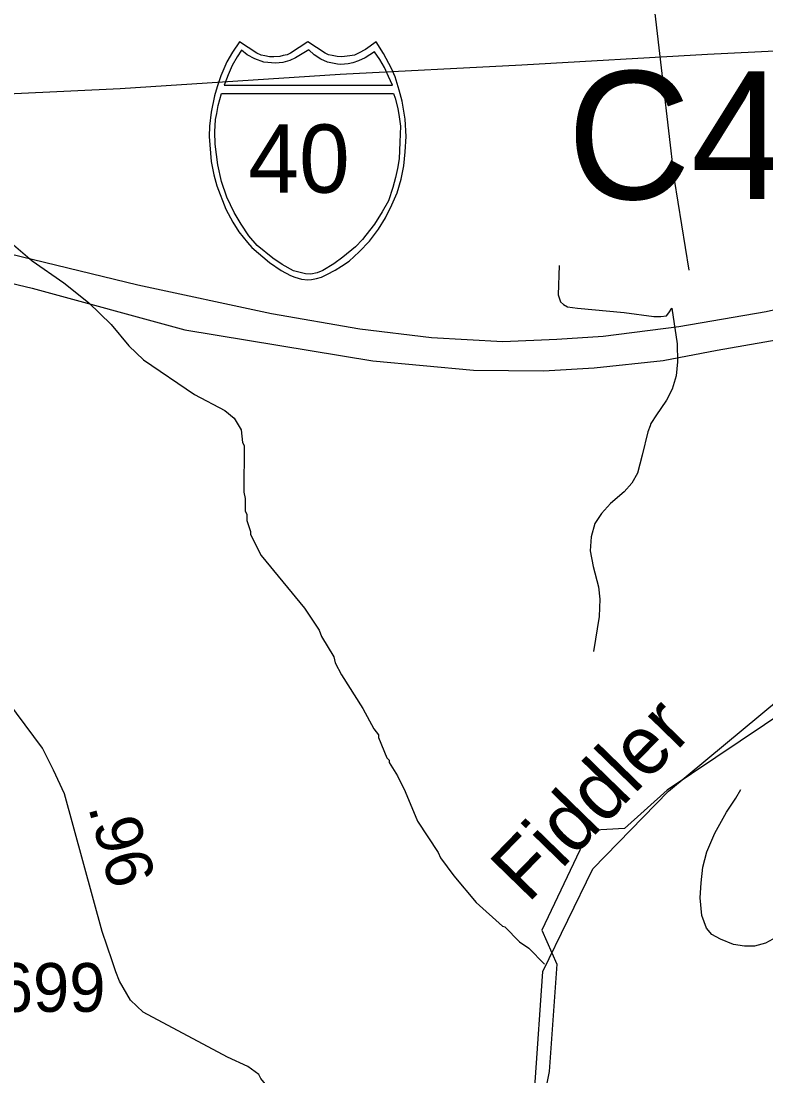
# Model space of a CAD drawing. Extents: x 1547597 to 1699558, y 810033 to 920809.
# Drawn here: x 1652640 to 1654551, y 843387 to 846092 of the extents above; entities that cross this region are included whole.
import ezdxf

# ---------------------------------------------------------------- set-up
doc = ezdxf.new("R2010")
doc.units = 0
for name, color, linetype in [('Exist Boundary Political City Limit New', 7, 'Continuous'), ('Exist Hydrographic Creek Single Shore', 7, 'Continuous'), ('Exist Hydrographic Creek Single Shore Label', 7, 'Continuous'), ('Exist Hydrographic Misc Water Feature', 7, 'Continuous'), ('Exist Road Non-System Type 51', 7, 'Continuous'), ('Exist Road Primary Interstate Divided Center Attributed', 7, 'Continuous'), ('Exist Road Primary Interstate Shield CELL', 7, 'Continuous'), ('Exist Road Primary Interstate Shield Number Label', 7, 'Continuous'), ('Exist Road Secondary Mileage Hundredths English Label', 7, 'Continuous'), ('Exist Road Secondary Structure Culvert Number Label', 7, 'Continuous'), ('Exist Road Secondary Type 51 Attributed', 7, 'Continuous'), ('Exist Road Secondary Type 51 Number Label', 7, 'Continuous'), ('Exist Utilities Electrical Transmission Line', 7, 'Continuous'), ('Map Preparation Boundary City Limit Buffer Line', 7, 'Continuous')]:
    doc.layers.add(name, color=color, linetype=linetype)

msp = doc.modelspace()

# ---------------------------------------------------------------- linework, layer by layer
at = {"layer": 'Exist Boundary Political City Limit New'}
msp.add_lwpolyline([(1657441.1, 846223.1), (1657164.1, 846044.9), (1656946.1, 845970.6), (1656663, 845943.5), (1656455, 846026.5), (1656189, 846064.8), (1656072, 846024.5), (1655912, 845909.6), (1655785, 845761.1), (1655691, 845585.8), (1655681, 845395.6), (1655487, 845189.4), (1655194, 845110), (1654958, 844904.7), (1654845, 844555.8), (1654735, 844413.6), (1654298, 844120.4), (1654188.3, 844022), (1654097.7, 844016.5), (1653976.4, 843761.1), (1654014.5, 843674.1), (1653994.7, 843398.5), (1653854.3, 842693.6)], dxfattribs=at)
at = {"layer": 'Exist Hydrographic Creek Single Shore'}
msp.add_lwpolyline([(1652544.9, 840536.9), (1652936.3, 841018.6), (1653452.4, 841489.5), (1653545, 841763.4), (1653690.1, 842166.6), (1653939.2, 843087.9), (1653979.2, 843655), (1654107.2, 843918.2), (1654301.3, 844117.8), (1654633.7, 844394.1), (1654903.1, 844527.3), (1655079.5, 844787.6), (1655293, 845040.5), (1655490.3, 845186.8), (1655684.2, 845392.9), (1655746, 845557.7), (1655788.2, 845758.5), (1655915.2, 845906.9), (1656075.3, 846021.8), (1656243.9, 846062.4), (1656458.2, 846023.9), (1656712.8, 846058.3), (1656966.9, 846148.5)], dxfattribs=at)
at = {"layer": 'Exist Hydrographic Misc Water Feature'}
msp.add_lwpolyline([(1652620.6, 845518.3), (1652668.3, 845477.9), (1652749.8, 845421.3), (1652813.4, 845370.8), (1652870.9, 845314.4), (1652916.5, 845260.1), (1652954.3, 845223.8), (1653085.5, 845134.8), (1653163.1, 845094.2), (1653186.9, 845074), (1653204.7, 845043.9), (1653208.5, 845011.9), (1653212.4, 845003.9), (1653211.6, 844884), (1653215.5, 844867.9), (1653215.2, 844836), (1653219.2, 844828), (1653219.1, 844812), (1653228.8, 844783.9), (1653228.8, 844775.9), (1653256.4, 844721.7), (1653367.3, 844586.9), (1653404.9, 844530.7), (1653410.8, 844514.6), (1653442.4, 844462.5), (1653446.3, 844446.4), (1653462.1, 844416.3), (1653517.3, 844329.9), (1653545, 844277.8), (1653556.8, 844261.7), (1653556.8, 844255.7), (1653578.4, 844203.5), (1653584.4, 844197.5), (1653584.3, 844191.5), (1653606, 844157.3), (1653625.8, 844117.2), (1653657.2, 844041), (1653710.6, 843960.6), (1653716.4, 843946.6), (1653750.1, 843900.4), (1653807.6, 843832), (1653875.1, 843771.4), (1653881.1, 843769.4), (1653918.7, 843731.1), (1653942.6, 843714.9), (1653983, 843674)], dxfattribs=at)
at = {"layer": 'Exist Road Non-System Type 51'}
for points in [[(1654354, 845453.4), (1654316.2, 845686.3), (1654258.5, 846186.4)], [(1654020.6, 845466.1), (1654018.2, 845390.1), (1654024.1, 845372.2), (1654032, 845366), (1654042, 845360), (1654068, 845355.9), (1654187.8, 845345.2), (1654263.6, 845334.7), (1654281.6, 845334.5), (1654295.7, 845336.4), (1654301.7, 845344.5), (1654309.7, 845356.4), (1654323.2, 845264.4), (1654324.1, 845218.4), (1654320.8, 845182.4), (1654310.5, 845148.4), (1654296.3, 845120.5), (1654281.1, 845098.7), (1654270.1, 845082.8), (1654256.1, 845060.9), (1654254, 845054.9), (1654248, 845038.8), (1654233.6, 844978.9), (1654221.3, 844933.1), (1654207.1, 844907.2), (1654187.1, 844885.2), (1654152.8, 844855.5), (1654128.9, 844829.5), (1654112.6, 844803.7), (1654102.5, 844769.8), (1654100.4, 844733.9), (1654107.9, 844693.7), (1654121.7, 844641.8), (1654125.4, 844609.7), (1654123.4, 844565.7), (1654108.7, 844475.8)], [(1654578.1, 843743.4), (1654550.2, 843727.6), (1654522, 843719.8), (1654496.2, 843719.9), (1654468, 843724.1), (1654434.3, 843738.2), (1654412.3, 843750.2), (1654398.5, 843766.3), (1654386.7, 843798.4), (1654382.8, 843844.5), (1654385.2, 843882.4), (1654389.4, 843922.4), (1654399.6, 843962.4), (1654419.8, 844010.2), (1654450.1, 844064), (1654474.3, 844099.9), (1654486.5, 844121.7)]]:
    msp.add_lwpolyline(points, dxfattribs=at)
at = {"layer": 'Exist Road Primary Interstate Divided Center Attributed'}
for points in [[(1656478, 845780.5), (1655956.6, 845661.4), (1655321.6, 845518.5), (1654551.8, 845346.8), (1654328, 845308.5), (1654133.5, 845283.3), (1654015, 845276.2), (1653876.2, 845270.2), (1653693, 845279.8), (1653509.7, 845302.2), (1653282.6, 845342), (1652939.3, 845415.1), (1652069.5, 845626.8), (1651864.8, 845671.1), (1651658.3, 845703.4), (1651471.6, 845719), (1651283.4, 845726.4), (1651102.6, 845713), (1650934.5, 845692.2), (1650807.9, 845672.3)], [(1650864.9, 845583), (1650943.2, 845597.3), (1651153.2, 845617.3), (1651330.4, 845628), (1651442.9, 845634), (1651597.3, 845620.9), (1651693.6, 845611.3), (1651875.6, 845587.4), (1652058.7, 845552.6), (1652668.5, 845407.8), (1653059.9, 845301.1), (1653542.9, 845220.9), (1653800.7, 845197.2), (1653980.9, 845196), (1654110.1, 845203.2), (1654287.3, 845222.3), (1654426.1, 845248.6), (1654616.4, 845282.1), (1654800.7, 845320.4), (1655606.2, 845507.7), (1656533.5, 845716.9)]]:
    msp.add_lwpolyline(points, dxfattribs=at)
at = {"layer": 'Exist Road Primary Interstate Shield CELL'}
for points in [[(1653376.1, 845428.6), (1653385.6, 845429.6), (1653398.3, 845432), (1653410.7, 845436.1), (1653424.8, 845442.3), (1653445.7, 845453.9), (1653462.4, 845463.7), (1653481.8, 845476.7), (1653507.9, 845500.4), (1653533.9, 845527.8), (1653556.9, 845558.9), (1653575.2, 845587.9), (1653591.2, 845621), (1653604.7, 845651.9), (1653615.3, 845687.3), (1653622.4, 845721.5), (1653626, 845757.2), (1653628.3, 845796.8), (1653625.7, 845841.3), (1653617.9, 845886.9), (1653610.6, 845915.2), (1653599.6, 845949.2), (1653590.6, 845970.8), (1653569.8, 846009.3), (1653551, 846038.9), (1653523.8, 846019.7), (1653506, 846010.3), (1653495.2, 846005.4), (1653484, 846003.2), (1653463.5, 846000.7), (1653450.7, 846001.3), (1653438.7, 846004), (1653428.6, 846006.2), (1653420.3, 846010.3), (1653376.1, 846038.9), (1653331.8, 846010.3), (1653322.6, 846006), (1653313, 846004), (1653303.9, 846001.5), (1653288.8, 846000.7), (1653277.2, 846001.1), (1653265.3, 846003.2), (1653255.9, 846005.2), (1653245.4, 846010.3), (1653200.3, 846038.9), (1653182.6, 846013.2), (1653168.1, 845987.8), (1653152.8, 845951.8), (1653143.2, 845924), (1653136.4, 845901.1), (1653128.1, 845859.2), (1653123.8, 845822.6), (1653123, 845796.8), (1653127.7, 845732.3), (1653134.8, 845697.9), (1653142, 845670.1), (1653165.9, 845610.1), (1653183.8, 845576.5), (1653199.2, 845552.3), (1653220.8, 845525.1), (1653232.5, 845512.2), (1653277.3, 845473), (1653307.2, 845452.6), (1653331.1, 845439.7), (1653342.4, 845435.4), (1653359.9, 845430.5)], [(1653205.7, 846018.1), (1653194.7, 846001.2), (1653182, 845978.4), (1653171.9, 845954.7), (1653161.5, 845928.5), (1653593.1, 845928.4), (1653583, 845950.8), (1653572.3, 845973.3), (1653561, 845993.9), (1653547.3, 846013.8), (1653523.1, 845998.6), (1653505.5, 845990.2), (1653491.3, 845985.3), (1653479.3, 845982.6), (1653460.7, 845981.2), (1653452.4, 845981.7), (1653426.5, 845987.5), (1653408.9, 845994.7), (1653392.2, 846005.9), (1653378.7, 846018.6), (1653344.5, 845997.9), (1653329.3, 845991.2), (1653311.9, 845986.7), (1653292.8, 845984.4), (1653263.4, 845987.5), (1653240.3, 845995.5), (1653220.4, 846005.9)], [(1653595.6, 845907.1), (1653600.3, 845894.9), (1653606.6, 845867.9), (1653609.9, 845847), (1653613.4, 845823), (1653612.2, 845781.9), (1653610.2, 845739.3), (1653606.3, 845714.1), (1653601, 845691.2), (1653593.9, 845665.7), (1653582.4, 845631.9), (1653566.5, 845603.2), (1653546.6, 845571.4), (1653525.1, 845543.5), (1653515.8, 845532), (1653498.1, 845513.3), (1653465.8, 845487.4), (1653442.3, 845469.8), (1653414.1, 845453.2), (1653399.8, 845446.8), (1653383.2, 845443.3), (1653369.5, 845444.3), (1653352.8, 845448.7), (1653339.4, 845452.4), (1653310, 845468.3), (1653286.1, 845484.3), (1653246.3, 845516.9), (1653224.9, 845542), (1653204.8, 845571.4), (1653187, 845601.5), (1653167.9, 845641.1), (1653154.4, 845681), (1653144.6, 845724.1), (1653138, 845776.8), (1653137.3, 845808.8), (1653139.3, 845839.7), (1653142.2, 845855.8), (1653146.1, 845875.9), (1653154, 845906.9)]]:
    msp.add_lwpolyline(points, close=True, dxfattribs=at)
at = {"layer": 'Exist Road Secondary Type 51 Attributed'}
msp.add_lwpolyline([(1653827, 841753.1), (1653724.7, 842060.2), (1653689.6, 842163.8), (1653656.6, 842282.2), (1653576.6, 842515), (1653463.8, 842865.9), (1653327.5, 843270.9), (1653289.9, 843339.1), (1653255, 843380.9), (1653249.9, 843390.8), (1653221.7, 843412), (1653170, 843435.5), (1652953.8, 843550.7), (1652920.9, 843581.3), (1652892.7, 843630.7), (1652883.3, 843654.2), (1652873.9, 843682.4), (1652848, 843757.7), (1652751.7, 844110.4), (1652723.5, 844171.6), (1652695.3, 844228), (1652514, 844470.9)], dxfattribs=at)
at = {"layer": 'Exist Utilities Electrical Transmission Line'}
msp.add_lwpolyline([(1655882.9, 846076), (1655637, 846065.2), (1655077, 846040.3), (1654401, 846007.1), (1653924.7, 845979.3), (1653458.8, 845955.4), (1652894.8, 845918.6), (1652224.6, 845887.2), (1651666.8, 845862.5), (1651006.7, 845835.1), (1650442.7, 845810.3), (1650218, 845735.2), (1649330.4, 845420.7), (1648374.7, 845078.9), (1647706, 844835.6), (1646894.8, 844548.1), (1646444.9, 844389.7), (1646310.4, 844497.5), (1645921, 844830.6), (1645288.2, 845358.9), (1644714.3, 845822.4), (1644427.6, 846062.2)], dxfattribs=at)
at = {"layer": 'Map Preparation Boundary City Limit Buffer Line'}
msp.add_lwpolyline([(1657441.1, 846223.1), (1657164.1, 846044.9), (1656946.1, 845970.6), (1656663, 845943.5), (1656455, 846026.5), (1656189, 846064.8), (1656072, 846024.5), (1655912, 845909.6), (1655785, 845761.1), (1655691, 845585.8), (1655681, 845395.6), (1655487, 845189.4), (1655194, 845110), (1654958, 844904.7), (1654845, 844555.8), (1654735, 844413.6), (1654298, 844120.4), (1654188.3, 844022), (1654097.7, 844016.5), (1653976.4, 843761.1), (1654014.5, 843674.1), (1653994.7, 843398.5), (1653854.3, 842693.6)], dxfattribs=at)

# ---------------------------------------------------------------- texts
at = {"layer": 'Exist Hydrographic Creek Single Shore Label'}
msp.add_text('Fiddler', height=150, rotation=45.7983, dxfattribs=at).set_placement((1653940.6, 843827.9))
at = {"layer": 'Exist Road Primary Interstate Shield Number Label'}
msp.add_text('40', height=175, dxfattribs=at).set_placement((1653223.2, 845652.4))
at = {"layer": 'Exist Road Secondary Mileage Hundredths English Label'}
msp.add_text('.96', height=120, rotation=285.2785, dxfattribs=at).set_placement((1652811.8, 844077.2))
at = {"layer": 'Exist Road Secondary Structure Culvert Number Label'}
msp.add_text('C478', height=328.08, dxfattribs=at).set_placement((1654041.2, 845635.9))
at = {"layer": 'Exist Road Secondary Type 51 Number Label'}
msp.add_text('2699', height=125, dxfattribs=at).set_placement((1652484.9, 843551.8))

doc.saveas('drawing.dxf')
